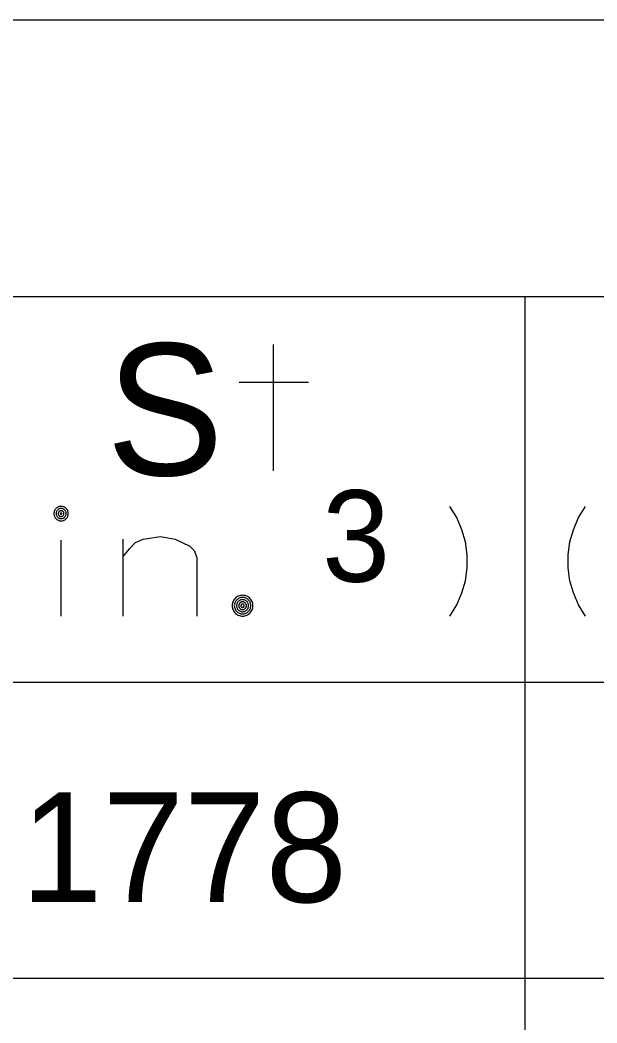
# Model space of a CAD drawing. Extents: x 635698 to 639877, y 296617 to 300175.
# Drawn here: x 639168.26 to 639184.04, y 299937.16 to 299964.57 of the extents above; entities that cross this region are included whole.
import ezdxf

# ---------------------------------------------------------------- set-up
doc = ezdxf.new("R2010")
doc.units = 0
for name, color, linetype in [('1', 7, 'Continuous'), ('2', 7, 'Continuous'), ('3', 7, 'Continuous')]:
    doc.layers.add(name, color=color, linetype=linetype)

msp = doc.modelspace()

# ---------------------------------------------------------------- linework, layer by layer
at = {"layer": '1'}
for p, q in [((639324.489, 299964.569), (639056.863, 299964.569)), ((639199.162, 299956.999), (639074.715, 299956.999)), ((639182.061, 299956.999), (639182.061, 299833.273)), ((639199.162, 299946.457), (639074.717, 299946.457)), ((639199.162, 299938.372), (639074.717, 299938.372))]:
    msp.add_line(p, q, dxfattribs=at)
at = {"layer": '2'}
for points in [[(639175.194, 299952.249), (639175.194, 299955.703)], [(639176.152, 299954.658), (639174.25, 299954.658)]]:
    msp.add_lwpolyline(points, dxfattribs=at)
at = {"layer": '3'}
for points in [[(639169.579, 299951.078), (639169.578, 299951.098), (639169.575, 299951.119), (639169.57, 299951.139), (639169.563, 299951.159), (639169.553, 299951.177), (639169.542, 299951.194), (639169.528, 299951.211), (639169.514, 299951.225), (639169.498, 299951.238), (639169.48, 299951.249), (639169.462, 299951.259), (639169.443, 299951.266), (639169.423, 299951.272), (639169.402, 299951.275), (639169.382, 299951.276), (639169.361, 299951.275), (639169.34, 299951.272), (639169.32, 299951.266), (639169.301, 299951.259), (639169.282, 299951.249), (639169.265, 299951.238), (639169.249, 299951.225), (639169.234, 299951.211), (639169.221, 299951.194), (639169.21, 299951.177), (639169.201, 299951.159), (639169.193, 299951.139), (639169.188, 299951.119), (639169.185, 299951.098), (639169.183, 299951.078), (639169.185, 299951.057), (639169.188, 299951.037), (639169.193, 299951.017), (639169.201, 299950.997), (639169.21, 299950.979), (639169.221, 299950.962), (639169.234, 299950.945), (639169.249, 299950.931), (639169.265, 299950.918), (639169.282, 299950.907), (639169.301, 299950.897), (639169.32, 299950.89), (639169.34, 299950.884), (639169.361, 299950.881), (639169.382, 299950.88), (639169.402, 299950.881), (639169.423, 299950.884), (639169.443, 299950.89), (639169.462, 299950.897), (639169.48, 299950.907), (639169.498, 299950.918), (639169.514, 299950.931), (639169.529, 299950.945), (639169.542, 299950.962), (639169.553, 299950.979), (639169.563, 299950.997), (639169.57, 299951.017), (639169.575, 299951.037), (639169.578, 299951.057), (639169.579, 299951.078)], [(639169.52, 299951.078), (639169.519, 299951.092), (639169.516, 299951.107), (639169.513, 299951.12), (639169.508, 299951.134), (639169.501, 299951.147), (639169.493, 299951.159), (639169.484, 299951.17), (639169.474, 299951.181), (639169.463, 299951.19), (639169.45, 299951.197), (639169.438, 299951.204), (639169.424, 299951.209), (639169.41, 299951.213), (639169.396, 299951.215), (639169.382, 299951.216), (639169.367, 299951.215), (639169.353, 299951.213), (639169.339, 299951.209), (639169.325, 299951.204), (639169.312, 299951.197), (639169.3, 299951.19), (639169.289, 299951.181), (639169.279, 299951.17), (639169.27, 299951.159), (639169.262, 299951.147), (639169.256, 299951.134), (639169.25, 299951.12), (639169.246, 299951.107), (639169.244, 299951.092), (639169.244, 299951.078), (639169.244, 299951.063), (639169.246, 299951.049), (639169.25, 299951.035), (639169.256, 299951.022), (639169.262, 299951.009), (639169.27, 299950.997), (639169.279, 299950.986), (639169.289, 299950.975), (639169.3, 299950.966), (639169.312, 299950.959), (639169.325, 299950.952), (639169.339, 299950.947), (639169.353, 299950.943), (639169.367, 299950.941), (639169.382, 299950.94), (639169.396, 299950.941), (639169.41, 299950.943), (639169.424, 299950.947), (639169.438, 299950.952), (639169.45, 299950.959), (639169.463, 299950.966), (639169.474, 299950.975), (639169.484, 299950.986), (639169.493, 299950.997), (639169.501, 299951.009), (639169.508, 299951.022), (639169.513, 299951.035), (639169.516, 299951.049), (639169.519, 299951.063), (639169.52, 299951.078)], [(639169.46, 299951.078), (639169.459, 299951.086), (639169.458, 299951.094), (639169.456, 299951.102), (639169.453, 299951.109), (639169.449, 299951.117), (639169.445, 299951.124), (639169.439, 299951.13), (639169.434, 299951.136), (639169.427, 299951.141), (639169.42, 299951.145), (639169.413, 299951.149), (639169.406, 299951.152), (639169.398, 299951.154), (639169.39, 299951.156), (639169.382, 299951.156), (639169.373, 299951.156), (639169.365, 299951.154), (639169.357, 299951.152), (639169.35, 299951.149), (639169.342, 299951.145), (639169.336, 299951.141), (639169.329, 299951.136), (639169.323, 299951.13), (639169.318, 299951.124), (639169.314, 299951.117), (639169.31, 299951.109), (639169.307, 299951.102), (639169.305, 299951.094), (639169.304, 299951.086), (639169.304, 299951.078), (639169.304, 299951.07), (639169.305, 299951.062), (639169.307, 299951.054), (639169.31, 299951.046), (639169.314, 299951.039), (639169.318, 299951.032), (639169.323, 299951.026), (639169.329, 299951.02), (639169.336, 299951.015), (639169.342, 299951.01), (639169.35, 299951.007), (639169.357, 299951.004), (639169.365, 299951.002), (639169.373, 299951), (639169.382, 299951), (639169.39, 299951), (639169.398, 299951.002), (639169.406, 299951.004), (639169.413, 299951.007), (639169.42, 299951.01), (639169.427, 299951.015), (639169.434, 299951.02), (639169.439, 299951.026), (639169.445, 299951.032), (639169.449, 299951.039), (639169.453, 299951.046), (639169.456, 299951.054), (639169.458, 299951.062), (639169.459, 299951.07), (639169.46, 299951.078)], [(639180.012, 299948.276), (639180.201, 299948.583), (639180.343, 299948.914), (639180.438, 299949.244), (639180.485, 299949.599), (639180.485, 299949.953), (639180.438, 299950.308), (639180.343, 299950.638), (639180.201, 299950.969), (639180.012, 299951.276)], [(639183.723, 299948.276), (639183.534, 299948.583), (639183.392, 299948.914), (639183.298, 299949.244), (639183.251, 299949.599), (639183.251, 299949.953), (639183.298, 299950.308), (639183.392, 299950.638), (639183.534, 299950.969), (639183.723, 299951.276)], [(639169.4, 299951.078), (639169.4, 299951.08), (639169.399, 299951.082), (639169.398, 299951.083), (639169.398, 299951.085), (639169.397, 299951.087), (639169.396, 299951.089), (639169.395, 299951.09), (639169.394, 299951.091), (639169.392, 299951.093), (639169.39, 299951.093), (639169.389, 299951.094), (639169.387, 299951.095), (639169.385, 299951.096), (639169.383, 299951.096), (639169.382, 299951.096), (639169.38, 299951.096), (639169.378, 299951.096), (639169.376, 299951.095), (639169.374, 299951.094), (639169.372, 299951.093), (639169.371, 299951.093), (639169.37, 299951.091), (639169.368, 299951.09), (639169.367, 299951.089), (639169.366, 299951.087), (639169.365, 299951.085), (639169.364, 299951.083), (639169.364, 299951.082), (639169.364, 299951.08), (639169.364, 299951.078), (639169.364, 299951.076), (639169.364, 299951.074), (639169.364, 299951.072), (639169.365, 299951.071), (639169.366, 299951.069), (639169.367, 299951.067), (639169.368, 299951.066), (639169.37, 299951.064), (639169.371, 299951.063), (639169.372, 299951.062), (639169.374, 299951.061), (639169.376, 299951.061), (639169.378, 299951.06), (639169.38, 299951.06), (639169.382, 299951.06), (639169.383, 299951.06), (639169.385, 299951.06), (639169.387, 299951.061), (639169.389, 299951.061), (639169.39, 299951.062), (639169.392, 299951.063), (639169.394, 299951.064), (639169.395, 299951.066), (639169.396, 299951.067), (639169.397, 299951.069), (639169.398, 299951.071), (639169.398, 299951.072), (639169.399, 299951.074), (639169.4, 299951.076), (639169.4, 299951.078)], [(639169.382, 299948.276), (639169.382, 299950.355)], [(639171.083, 299949.906), (639171.248, 299950.119), (639171.413, 299950.284), (639171.626, 299950.379), (639172.099, 299950.449), (639172.5, 299950.379), (639172.902, 299950.19), (639173.02, 299950.071), (639173.091, 299949.882), (639173.091, 299948.276)], [(639171.083, 299948.276), (639171.083, 299950.379)], [(639174.629, 299948.561), (639174.628, 299948.591), (639174.623, 299948.62), (639174.615, 299948.649), (639174.605, 299948.677), (639174.591, 299948.703), (639174.574, 299948.728), (639174.556, 299948.751), (639174.535, 299948.773), (639174.511, 299948.791), (639174.487, 299948.808), (639174.46, 299948.821), (639174.432, 299948.832), (639174.403, 299948.84), (639174.374, 299948.844), (639174.344, 299948.846), (639174.314, 299948.844), (639174.285, 299948.84), (639174.256, 299948.832), (639174.228, 299948.821), (639174.202, 299948.808), (639174.176, 299948.791), (639174.153, 299948.773), (639174.132, 299948.751), (639174.113, 299948.728), (639174.097, 299948.703), (639174.084, 299948.677), (639174.073, 299948.649), (639174.065, 299948.62), (639174.061, 299948.591), (639174.059, 299948.561), (639174.061, 299948.531), (639174.065, 299948.502), (639174.073, 299948.473), (639174.084, 299948.445), (639174.097, 299948.419), (639174.113, 299948.393), (639174.132, 299948.37), (639174.153, 299948.349), (639174.176, 299948.33), (639174.202, 299948.314), (639174.228, 299948.301), (639174.256, 299948.29), (639174.285, 299948.282), (639174.314, 299948.278), (639174.344, 299948.276), (639174.374, 299948.278), (639174.403, 299948.282), (639174.432, 299948.29), (639174.46, 299948.301), (639174.487, 299948.314), (639174.511, 299948.33), (639174.535, 299948.349), (639174.556, 299948.37), (639174.574, 299948.393), (639174.591, 299948.419), (639174.605, 299948.445), (639174.615, 299948.473), (639174.623, 299948.502), (639174.628, 299948.531), (639174.629, 299948.561)], [(639174.569, 299948.561), (639174.568, 299948.584), (639174.564, 299948.608), (639174.558, 299948.631), (639174.55, 299948.653), (639174.539, 299948.673), (639174.526, 299948.693), (639174.511, 299948.712), (639174.495, 299948.728), (639174.476, 299948.743), (639174.457, 299948.756), (639174.436, 299948.766), (639174.414, 299948.775), (639174.391, 299948.781), (639174.368, 299948.785), (639174.344, 299948.786), (639174.321, 299948.785), (639174.297, 299948.781), (639174.275, 299948.775), (639174.253, 299948.766), (639174.232, 299948.756), (639174.212, 299948.743), (639174.194, 299948.728), (639174.177, 299948.712), (639174.162, 299948.693), (639174.149, 299948.673), (639174.138, 299948.653), (639174.13, 299948.631), (639174.124, 299948.608), (639174.12, 299948.584), (639174.119, 299948.561), (639174.12, 299948.538), (639174.124, 299948.514), (639174.13, 299948.491), (639174.138, 299948.469), (639174.149, 299948.449), (639174.162, 299948.429), (639174.177, 299948.41), (639174.194, 299948.394), (639174.212, 299948.379), (639174.232, 299948.366), (639174.253, 299948.355), (639174.275, 299948.347), (639174.297, 299948.341), (639174.321, 299948.337), (639174.344, 299948.336), (639174.368, 299948.337), (639174.391, 299948.341), (639174.414, 299948.347), (639174.436, 299948.355), (639174.457, 299948.366), (639174.476, 299948.379), (639174.495, 299948.394), (639174.511, 299948.41), (639174.526, 299948.429), (639174.539, 299948.449), (639174.55, 299948.469), (639174.558, 299948.491), (639174.564, 299948.514), (639174.568, 299948.538), (639174.569, 299948.561)], [(639174.509, 299948.561), (639174.508, 299948.578), (639174.505, 299948.595), (639174.501, 299948.612), (639174.495, 299948.628), (639174.487, 299948.643), (639174.477, 299948.658), (639174.467, 299948.671), (639174.454, 299948.684), (639174.441, 299948.694), (639174.427, 299948.704), (639174.411, 299948.712), (639174.395, 299948.718), (639174.378, 299948.722), (639174.361, 299948.725), (639174.344, 299948.726), (639174.327, 299948.725), (639174.31, 299948.722), (639174.293, 299948.718), (639174.277, 299948.712), (639174.261, 299948.704), (639174.247, 299948.694), (639174.234, 299948.684), (639174.221, 299948.671), (639174.21, 299948.658), (639174.201, 299948.643), (639174.193, 299948.628), (639174.187, 299948.612), (639174.183, 299948.595), (639174.18, 299948.578), (639174.179, 299948.561), (639174.18, 299948.544), (639174.183, 299948.527), (639174.187, 299948.51), (639174.193, 299948.494), (639174.201, 299948.478), (639174.21, 299948.464), (639174.221, 299948.45), (639174.234, 299948.438), (639174.247, 299948.427), (639174.261, 299948.418), (639174.277, 299948.41), (639174.293, 299948.404), (639174.31, 299948.399), (639174.327, 299948.397), (639174.344, 299948.396), (639174.361, 299948.397), (639174.378, 299948.399), (639174.395, 299948.404), (639174.411, 299948.41), (639174.427, 299948.418), (639174.441, 299948.427), (639174.454, 299948.438), (639174.467, 299948.45), (639174.477, 299948.464), (639174.487, 299948.478), (639174.495, 299948.494), (639174.501, 299948.51), (639174.505, 299948.527), (639174.508, 299948.544), (639174.509, 299948.561)], [(639174.449, 299948.561), (639174.449, 299948.572), (639174.447, 299948.583), (639174.444, 299948.593), (639174.44, 299948.603), (639174.435, 299948.613), (639174.429, 299948.623), (639174.422, 299948.631), (639174.414, 299948.639), (639174.406, 299948.646), (639174.397, 299948.652), (639174.387, 299948.657), (639174.376, 299948.661), (639174.366, 299948.664), (639174.355, 299948.665), (639174.344, 299948.666), (639174.333, 299948.665), (639174.322, 299948.664), (639174.312, 299948.661), (639174.301, 299948.657), (639174.291, 299948.652), (639174.282, 299948.646), (639174.274, 299948.639), (639174.266, 299948.631), (639174.259, 299948.623), (639174.253, 299948.613), (639174.248, 299948.603), (639174.244, 299948.593), (639174.241, 299948.583), (639174.24, 299948.572), (639174.239, 299948.561), (639174.24, 299948.55), (639174.241, 299948.539), (639174.244, 299948.528), (639174.248, 299948.518), (639174.253, 299948.508), (639174.259, 299948.499), (639174.266, 299948.491), (639174.274, 299948.483), (639174.282, 299948.476), (639174.291, 299948.47), (639174.301, 299948.465), (639174.312, 299948.461), (639174.322, 299948.458), (639174.333, 299948.457), (639174.344, 299948.456), (639174.355, 299948.457), (639174.366, 299948.458), (639174.376, 299948.461), (639174.387, 299948.465), (639174.397, 299948.47), (639174.406, 299948.476), (639174.414, 299948.483), (639174.422, 299948.491), (639174.429, 299948.499), (639174.435, 299948.508), (639174.44, 299948.518), (639174.444, 299948.528), (639174.447, 299948.539), (639174.449, 299948.55), (639174.449, 299948.561)], [(639174.389, 299948.561), (639174.389, 299948.566), (639174.388, 299948.57), (639174.387, 299948.575), (639174.385, 299948.579), (639174.383, 299948.583), (639174.38, 299948.587), (639174.377, 299948.591), (639174.374, 299948.594), (639174.371, 299948.597), (639174.366, 299948.6), (639174.362, 299948.602), (639174.358, 299948.604), (639174.353, 299948.605), (639174.349, 299948.606), (639174.344, 299948.606), (639174.339, 299948.606), (639174.335, 299948.605), (639174.33, 299948.604), (639174.326, 299948.602), (639174.321, 299948.6), (639174.318, 299948.597), (639174.314, 299948.594), (639174.31, 299948.591), (639174.308, 299948.587), (639174.305, 299948.583), (639174.303, 299948.579), (639174.301, 299948.575), (639174.3, 299948.57), (639174.299, 299948.566), (639174.299, 299948.561), (639174.299, 299948.556), (639174.3, 299948.551), (639174.301, 299948.547), (639174.303, 299948.543), (639174.305, 299948.538), (639174.308, 299948.535), (639174.31, 299948.531), (639174.314, 299948.527), (639174.318, 299948.524), (639174.321, 299948.522), (639174.326, 299948.52), (639174.33, 299948.518), (639174.335, 299948.517), (639174.339, 299948.516), (639174.344, 299948.516), (639174.349, 299948.516), (639174.353, 299948.517), (639174.358, 299948.518), (639174.362, 299948.52), (639174.366, 299948.522), (639174.371, 299948.524), (639174.374, 299948.527), (639174.377, 299948.531), (639174.38, 299948.535), (639174.383, 299948.538), (639174.385, 299948.543), (639174.387, 299948.547), (639174.388, 299948.551), (639174.389, 299948.556), (639174.389, 299948.561)]]:
    msp.add_lwpolyline(points, dxfattribs=at)

# ---------------------------------------------------------------- texts
at = {"layer": '1'}
msp.add_text('1778', height=3, dxfattribs=at).set_placement((639168.278, 299940.457))
at = {"layer": '2'}
msp.add_text('S', height=3.6, dxfattribs=at).set_placement((639170.617, 299952.126))
at = {"layer": '3'}
msp.add_text('3', height=2.5, dxfattribs=at).set_placement((639176.519, 299949.217))

doc.saveas('drawing.dxf')
